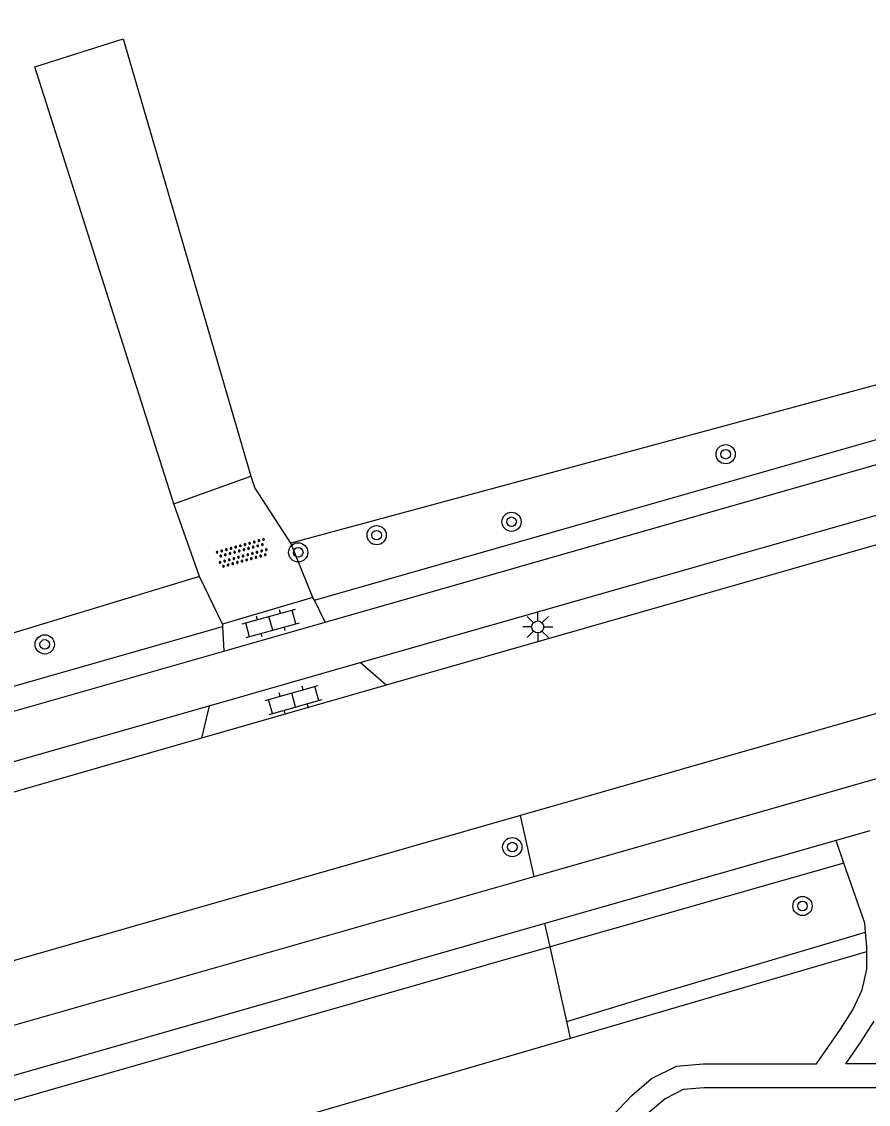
# Model space of a CAD drawing. Extents: x 124000 to 129000, y 395500 to 397503.
# Drawn here: x 128024.76 to 128059.99, y 395751.72 to 395796.81 of the extents above; entities that cross this region are included whole.
import ezdxf

# ---------------------------------------------------------------- set-up
doc = ezdxf.new("R2010")
doc.units = 0
for name, color, linetype in [('gg-afsc-draadraster', 7, 'Continuous'), ('gg-afsc-hekwerk', 7, 'Continuous'), ('gg-afsc-lijn draadraster', 7, 'Continuous'), ('gg-knt-onverhard', 7, 'Continuous'), ('gg-knt-verharding', 7, 'Continuous'), ('gt-grn-groengrens', 7, 'Continuous'), ('gt-grn-groengrens NZ', 7, 'Continuous'), ('gt-symb-boom', 7, 'Continuous'), ('gt-symb-klinker verharding', 7, 'Continuous'), ('gt-symb-lichtmast', 7, 'Continuous'), ('gt-symb-overige verharding', 7, 'Continuous')]:
    doc.layers.add(name, color=color, linetype=linetype)

# ---------------------------------------------------------------- blocks, each defined once
blk = doc.blocks.new('gt0-BOOM')
at = {"layer": 'gt-symb-boom'}
for radius in [0.4, 0.2]:
    blk.add_circle((0, 0), radius, dxfattribs=at)
blk = doc.blocks.new('gt0-LMAST')
at = {"layer": 'gt-symb-lichtmast'}
for p, q in [((-0.005, 0.246), (-0.005, 0.621)), ((-0.182, 0.173), (-0.447, 0.438)), ((0.172, 0.173), (0.437, 0.438)), ((-0.255, -0.004), (-0.63, -0.004)), ((-0.182, -0.181), (-0.447, -0.446)), ((-0.005, -0.254), (-0.005, -0.629)), ((0.437, -0.446), (0.172, -0.181)), ((0.245, -0.004), (0.62, -0.004))]:
    blk.add_line(p, q, dxfattribs=at)
blk.add_circle((-0.005, -0.004), 0.25, dxfattribs=at)
blk = doc.blocks.new('gt0-OVH')
at = {"layer": 'gt-symb-overige verharding'}
for points in [[(-0.972, 0.298), (-0.967, 0.308), (-0.965, 0.319), (-0.966, 0.33), (-0.971, 0.34), (-0.978, 0.348), (-0.988, 0.353), (-0.999, 0.355), (-1.01, 0.354), (-1.02, 0.349), (-1.028, 0.342), (-1.033, 0.332), (-1.035, 0.321), (-1.034, 0.31), (-1.029, 0.3), (-1.022, 0.292), (-1.012, 0.287), (-1.001, 0.285), (-0.99, 0.286), (-0.98, 0.291)], [(-0.872, 0.106), (-0.867, 0.116), (-0.865, 0.126), (-0.866, 0.137), (-0.871, 0.147), (-0.878, 0.156), (-0.888, 0.161), (-0.899, 0.163), (-0.91, 0.162), (-0.92, 0.157), (-0.928, 0.15), (-0.933, 0.14), (-0.935, 0.129), (-0.934, 0.118), (-0.929, 0.108), (-0.922, 0.1), (-0.912, 0.095), (-0.901, 0.092), (-0.89, 0.094), (-0.88, 0.098)], [(-0.772, 0.298), (-0.767, 0.308), (-0.765, 0.319), (-0.766, 0.33), (-0.771, 0.34), (-0.778, 0.348), (-0.788, 0.353), (-0.799, 0.355), (-0.81, 0.354), (-0.82, 0.349), (-0.828, 0.342), (-0.833, 0.332), (-0.835, 0.321), (-0.834, 0.31), (-0.829, 0.3), (-0.822, 0.292), (-0.812, 0.287), (-0.801, 0.285), (-0.79, 0.286), (-0.78, 0.291)], [(-0.672, 0.106), (-0.667, 0.116), (-0.665, 0.126), (-0.666, 0.137), (-0.671, 0.147), (-0.678, 0.156), (-0.688, 0.161), (-0.699, 0.163), (-0.71, 0.162), (-0.72, 0.157), (-0.728, 0.15), (-0.733, 0.14), (-0.735, 0.129), (-0.734, 0.118), (-0.729, 0.108), (-0.722, 0.1), (-0.712, 0.095), (-0.701, 0.092), (-0.69, 0.094), (-0.68, 0.098)], [(-0.572, 0.298), (-0.567, 0.308), (-0.565, 0.319), (-0.566, 0.33), (-0.571, 0.34), (-0.578, 0.348), (-0.588, 0.353), (-0.599, 0.355), (-0.61, 0.354), (-0.62, 0.349), (-0.628, 0.342), (-0.633, 0.332), (-0.635, 0.321), (-0.634, 0.31), (-0.629, 0.3), (-0.622, 0.292), (-0.612, 0.287), (-0.601, 0.285), (-0.59, 0.286), (-0.58, 0.291)], [(-0.472, 0.106), (-0.467, 0.116), (-0.465, 0.126), (-0.466, 0.137), (-0.471, 0.147), (-0.478, 0.156), (-0.488, 0.161), (-0.499, 0.163), (-0.51, 0.162), (-0.52, 0.157), (-0.528, 0.15), (-0.533, 0.14), (-0.535, 0.129), (-0.534, 0.118), (-0.529, 0.108), (-0.522, 0.1), (-0.512, 0.095), (-0.501, 0.092), (-0.49, 0.094), (-0.48, 0.098)], [(-0.372, 0.298), (-0.367, 0.308), (-0.365, 0.319), (-0.366, 0.33), (-0.371, 0.34), (-0.378, 0.348), (-0.388, 0.353), (-0.399, 0.355), (-0.41, 0.354), (-0.42, 0.349), (-0.428, 0.342), (-0.433, 0.332), (-0.435, 0.321), (-0.434, 0.31), (-0.429, 0.3), (-0.422, 0.292), (-0.412, 0.287), (-0.401, 0.285), (-0.39, 0.286), (-0.38, 0.291)], [(-0.272, 0.106), (-0.267, 0.116), (-0.265, 0.126), (-0.266, 0.137), (-0.271, 0.147), (-0.278, 0.156), (-0.288, 0.161), (-0.299, 0.163), (-0.31, 0.162), (-0.32, 0.157), (-0.328, 0.15), (-0.333, 0.14), (-0.335, 0.129), (-0.334, 0.118), (-0.329, 0.108), (-0.322, 0.1), (-0.312, 0.095), (-0.301, 0.092), (-0.29, 0.094), (-0.28, 0.098)], [(-0.172, 0.298), (-0.167, 0.308), (-0.165, 0.319), (-0.166, 0.33), (-0.171, 0.34), (-0.178, 0.348), (-0.188, 0.353), (-0.199, 0.355), (-0.21, 0.354), (-0.22, 0.349), (-0.228, 0.342), (-0.233, 0.332), (-0.235, 0.321), (-0.234, 0.31), (-0.229, 0.3), (-0.222, 0.292), (-0.212, 0.287), (-0.201, 0.285), (-0.19, 0.286), (-0.18, 0.291)], [(-0.072, 0.106), (-0.067, 0.116), (-0.065, 0.126), (-0.066, 0.137), (-0.071, 0.147), (-0.078, 0.156), (-0.088, 0.161), (-0.099, 0.163), (-0.11, 0.162), (-0.12, 0.157), (-0.128, 0.15), (-0.133, 0.14), (-0.135, 0.129), (-0.134, 0.118), (-0.129, 0.108), (-0.122, 0.1), (-0.112, 0.095), (-0.101, 0.092), (-0.09, 0.094), (-0.08, 0.098)], [(0.028, 0.298), (0.033, 0.308), (0.035, 0.319), (0.034, 0.33), (0.029, 0.34), (0.022, 0.348), (0.012, 0.353), (0.001, 0.355), (-0.01, 0.354), (-0.02, 0.349), (-0.028, 0.342), (-0.033, 0.332), (-0.035, 0.321), (-0.034, 0.31), (-0.029, 0.3), (-0.022, 0.292), (-0.012, 0.287), (-0.001, 0.285), (0.01, 0.286), (0.02, 0.291)], [(0.128, 0.106), (0.133, 0.116), (0.135, 0.126), (0.134, 0.137), (0.129, 0.147), (0.122, 0.156), (0.112, 0.161), (0.101, 0.163), (0.09, 0.162), (0.08, 0.157), (0.072, 0.15), (0.067, 0.14), (0.065, 0.129), (0.066, 0.118), (0.071, 0.108), (0.078, 0.1), (0.088, 0.095), (0.099, 0.092), (0.11, 0.094), (0.12, 0.098)], [(0.228, 0.298), (0.233, 0.308), (0.235, 0.319), (0.234, 0.33), (0.229, 0.34), (0.222, 0.348), (0.212, 0.353), (0.201, 0.355), (0.19, 0.354), (0.18, 0.349), (0.172, 0.342), (0.167, 0.332), (0.165, 0.321), (0.166, 0.31), (0.171, 0.3), (0.178, 0.292), (0.188, 0.287), (0.199, 0.285), (0.21, 0.286), (0.22, 0.291)], [(0.328, 0.106), (0.333, 0.116), (0.335, 0.126), (0.334, 0.137), (0.329, 0.147), (0.322, 0.156), (0.312, 0.161), (0.301, 0.163), (0.29, 0.162), (0.28, 0.157), (0.272, 0.15), (0.267, 0.14), (0.265, 0.129), (0.266, 0.118), (0.271, 0.108), (0.278, 0.1), (0.288, 0.095), (0.299, 0.092), (0.31, 0.094), (0.32, 0.098)], [(0.428, 0.298), (0.433, 0.308), (0.435, 0.319), (0.434, 0.33), (0.429, 0.34), (0.422, 0.348), (0.412, 0.353), (0.401, 0.355), (0.39, 0.354), (0.38, 0.349), (0.372, 0.342), (0.367, 0.332), (0.365, 0.321), (0.366, 0.31), (0.371, 0.3), (0.378, 0.292), (0.388, 0.287), (0.399, 0.285), (0.41, 0.286), (0.42, 0.291)], [(0.528, 0.106), (0.533, 0.116), (0.535, 0.126), (0.534, 0.137), (0.529, 0.147), (0.522, 0.156), (0.512, 0.161), (0.501, 0.163), (0.49, 0.162), (0.48, 0.157), (0.472, 0.15), (0.467, 0.14), (0.465, 0.129), (0.466, 0.118), (0.471, 0.108), (0.478, 0.1), (0.488, 0.095), (0.499, 0.092), (0.51, 0.094), (0.52, 0.098)], [(0.628, 0.298), (0.633, 0.308), (0.635, 0.319), (0.634, 0.33), (0.629, 0.34), (0.622, 0.348), (0.612, 0.353), (0.601, 0.355), (0.59, 0.354), (0.58, 0.349), (0.572, 0.342), (0.567, 0.332), (0.565, 0.321), (0.566, 0.31), (0.571, 0.3), (0.578, 0.292), (0.588, 0.287), (0.599, 0.285), (0.61, 0.286), (0.62, 0.291)], [(0.728, 0.106), (0.733, 0.116), (0.735, 0.126), (0.734, 0.137), (0.729, 0.147), (0.722, 0.156), (0.712, 0.161), (0.701, 0.163), (0.69, 0.162), (0.68, 0.157), (0.672, 0.15), (0.667, 0.14), (0.665, 0.129), (0.666, 0.118), (0.671, 0.108), (0.678, 0.1), (0.688, 0.095), (0.699, 0.092), (0.71, 0.094), (0.72, 0.098)], [(0.828, 0.298), (0.833, 0.308), (0.835, 0.319), (0.834, 0.33), (0.829, 0.34), (0.822, 0.348), (0.812, 0.353), (0.801, 0.355), (0.79, 0.354), (0.78, 0.349), (0.772, 0.342), (0.767, 0.332), (0.765, 0.321), (0.766, 0.31), (0.771, 0.3), (0.778, 0.292), (0.788, 0.287), (0.799, 0.285), (0.81, 0.286), (0.82, 0.291)], [(0.928, 0.106), (0.933, 0.116), (0.935, 0.126), (0.934, 0.137), (0.929, 0.147), (0.922, 0.156), (0.912, 0.161), (0.901, 0.163), (0.89, 0.162), (0.88, 0.157), (0.872, 0.15), (0.867, 0.14), (0.865, 0.129), (0.866, 0.118), (0.871, 0.108), (0.878, 0.1), (0.888, 0.095), (0.899, 0.092), (0.91, 0.094), (0.92, 0.098)], [(1.028, 0.298), (1.033, 0.308), (1.035, 0.319), (1.034, 0.33), (1.029, 0.34), (1.022, 0.348), (1.012, 0.353), (1.001, 0.355), (0.99, 0.354), (0.98, 0.349), (0.972, 0.342), (0.967, 0.332), (0.965, 0.321), (0.966, 0.31), (0.971, 0.3), (0.978, 0.292), (0.988, 0.287), (0.999, 0.285), (1.01, 0.286), (1.02, 0.291)], [(-0.972, -0.142), (-0.967, -0.132), (-0.965, -0.121), (-0.966, -0.11), (-0.971, -0.1), (-0.978, -0.092), (-0.988, -0.087), (-0.999, -0.085), (-1.01, -0.086), (-1.02, -0.091), (-1.028, -0.098), (-1.033, -0.108), (-1.035, -0.119), (-1.034, -0.13), (-1.029, -0.14), (-1.022, -0.148), (-1.012, -0.153), (-1.001, -0.155), (-0.99, -0.154), (-0.98, -0.149)], [(-0.872, -0.334), (-0.867, -0.324), (-0.865, -0.314), (-0.866, -0.303), (-0.871, -0.293), (-0.878, -0.284), (-0.888, -0.279), (-0.899, -0.277), (-0.91, -0.278), (-0.92, -0.283), (-0.928, -0.29), (-0.933, -0.3), (-0.935, -0.311), (-0.934, -0.322), (-0.929, -0.332), (-0.922, -0.34), (-0.912, -0.345), (-0.901, -0.348), (-0.89, -0.346), (-0.88, -0.342)], [(-0.772, -0.142), (-0.767, -0.132), (-0.765, -0.121), (-0.766, -0.11), (-0.771, -0.1), (-0.778, -0.092), (-0.788, -0.087), (-0.799, -0.085), (-0.81, -0.086), (-0.82, -0.091), (-0.828, -0.098), (-0.833, -0.108), (-0.835, -0.119), (-0.834, -0.13), (-0.829, -0.14), (-0.822, -0.148), (-0.812, -0.153), (-0.801, -0.155), (-0.79, -0.154), (-0.78, -0.149)], [(-0.672, -0.334), (-0.667, -0.324), (-0.665, -0.314), (-0.666, -0.303), (-0.671, -0.293), (-0.678, -0.284), (-0.688, -0.279), (-0.699, -0.277), (-0.71, -0.278), (-0.72, -0.283), (-0.728, -0.29), (-0.733, -0.3), (-0.735, -0.311), (-0.734, -0.322), (-0.729, -0.332), (-0.722, -0.34), (-0.712, -0.345), (-0.701, -0.348), (-0.69, -0.346), (-0.68, -0.342)], [(-0.572, -0.142), (-0.567, -0.132), (-0.565, -0.121), (-0.566, -0.11), (-0.571, -0.1), (-0.578, -0.092), (-0.588, -0.087), (-0.599, -0.085), (-0.61, -0.086), (-0.62, -0.091), (-0.628, -0.098), (-0.633, -0.108), (-0.635, -0.119), (-0.634, -0.13), (-0.629, -0.14), (-0.622, -0.148), (-0.612, -0.153), (-0.601, -0.155), (-0.59, -0.154), (-0.58, -0.149)], [(-0.472, -0.334), (-0.467, -0.324), (-0.465, -0.314), (-0.466, -0.303), (-0.471, -0.293), (-0.478, -0.284), (-0.488, -0.279), (-0.499, -0.277), (-0.51, -0.278), (-0.52, -0.283), (-0.528, -0.29), (-0.533, -0.3), (-0.535, -0.311), (-0.534, -0.322), (-0.529, -0.332), (-0.522, -0.34), (-0.512, -0.345), (-0.501, -0.348), (-0.49, -0.346), (-0.48, -0.342)], [(-0.372, -0.142), (-0.367, -0.132), (-0.365, -0.121), (-0.366, -0.11), (-0.371, -0.1), (-0.378, -0.092), (-0.388, -0.087), (-0.399, -0.085), (-0.41, -0.086), (-0.42, -0.091), (-0.428, -0.098), (-0.433, -0.108), (-0.435, -0.119), (-0.434, -0.13), (-0.429, -0.14), (-0.422, -0.148), (-0.412, -0.153), (-0.401, -0.155), (-0.39, -0.154), (-0.38, -0.149)], [(-0.272, -0.334), (-0.267, -0.324), (-0.265, -0.314), (-0.266, -0.303), (-0.271, -0.293), (-0.278, -0.284), (-0.288, -0.279), (-0.299, -0.277), (-0.31, -0.278), (-0.32, -0.283), (-0.328, -0.29), (-0.333, -0.3), (-0.335, -0.311), (-0.334, -0.322), (-0.329, -0.332), (-0.322, -0.34), (-0.312, -0.345), (-0.301, -0.348), (-0.29, -0.346), (-0.28, -0.342)], [(-0.172, -0.142), (-0.167, -0.132), (-0.165, -0.121), (-0.166, -0.11), (-0.171, -0.1), (-0.178, -0.092), (-0.188, -0.087), (-0.199, -0.085), (-0.21, -0.086), (-0.22, -0.091), (-0.228, -0.098), (-0.233, -0.108), (-0.235, -0.119), (-0.234, -0.13), (-0.229, -0.14), (-0.222, -0.148), (-0.212, -0.153), (-0.201, -0.155), (-0.19, -0.154), (-0.18, -0.149)], [(-0.072, -0.334), (-0.067, -0.324), (-0.065, -0.314), (-0.066, -0.303), (-0.071, -0.293), (-0.078, -0.284), (-0.088, -0.279), (-0.099, -0.277), (-0.11, -0.278), (-0.12, -0.283), (-0.128, -0.29), (-0.133, -0.3), (-0.135, -0.311), (-0.134, -0.322), (-0.129, -0.332), (-0.122, -0.34), (-0.112, -0.345), (-0.101, -0.348), (-0.09, -0.346), (-0.08, -0.342)], [(0.028, -0.142), (0.033, -0.132), (0.035, -0.121), (0.034, -0.11), (0.029, -0.1), (0.022, -0.092), (0.012, -0.087), (0.001, -0.085), (-0.01, -0.086), (-0.02, -0.091), (-0.028, -0.098), (-0.033, -0.108), (-0.035, -0.119), (-0.034, -0.13), (-0.029, -0.14), (-0.022, -0.148), (-0.012, -0.153), (-0.001, -0.155), (0.01, -0.154), (0.02, -0.149)], [(0.128, -0.334), (0.133, -0.324), (0.135, -0.314), (0.134, -0.303), (0.129, -0.293), (0.122, -0.284), (0.112, -0.279), (0.101, -0.277), (0.09, -0.278), (0.08, -0.283), (0.072, -0.29), (0.067, -0.3), (0.065, -0.311), (0.066, -0.322), (0.071, -0.332), (0.078, -0.34), (0.088, -0.345), (0.099, -0.348), (0.11, -0.346), (0.12, -0.342)], [(0.228, -0.142), (0.233, -0.132), (0.235, -0.121), (0.234, -0.11), (0.229, -0.1), (0.222, -0.092), (0.212, -0.087), (0.201, -0.085), (0.19, -0.086), (0.18, -0.091), (0.172, -0.098), (0.167, -0.108), (0.165, -0.119), (0.166, -0.13), (0.171, -0.14), (0.178, -0.148), (0.188, -0.153), (0.199, -0.155), (0.21, -0.154), (0.22, -0.149)], [(0.328, -0.334), (0.333, -0.324), (0.335, -0.314), (0.334, -0.303), (0.329, -0.293), (0.322, -0.284), (0.312, -0.279), (0.301, -0.277), (0.29, -0.278), (0.28, -0.283), (0.272, -0.29), (0.267, -0.3), (0.265, -0.311), (0.266, -0.322), (0.271, -0.332), (0.278, -0.34), (0.288, -0.345), (0.299, -0.348), (0.31, -0.346), (0.32, -0.342)], [(0.428, -0.142), (0.433, -0.132), (0.435, -0.121), (0.434, -0.11), (0.429, -0.1), (0.422, -0.092), (0.412, -0.087), (0.401, -0.085), (0.39, -0.086), (0.38, -0.091), (0.372, -0.098), (0.367, -0.108), (0.365, -0.119), (0.366, -0.13), (0.371, -0.14), (0.378, -0.148), (0.388, -0.153), (0.399, -0.155), (0.41, -0.154), (0.42, -0.149)], [(0.528, -0.334), (0.533, -0.324), (0.535, -0.314), (0.534, -0.303), (0.529, -0.293), (0.522, -0.284), (0.512, -0.279), (0.501, -0.277), (0.49, -0.278), (0.48, -0.283), (0.472, -0.29), (0.467, -0.3), (0.465, -0.311), (0.466, -0.322), (0.471, -0.332), (0.478, -0.34), (0.488, -0.345), (0.499, -0.348), (0.51, -0.346), (0.52, -0.342)], [(0.628, -0.142), (0.633, -0.132), (0.635, -0.121), (0.634, -0.11), (0.629, -0.1), (0.622, -0.092), (0.612, -0.087), (0.601, -0.085), (0.59, -0.086), (0.58, -0.091), (0.572, -0.098), (0.567, -0.108), (0.565, -0.119), (0.566, -0.13), (0.571, -0.14), (0.578, -0.148), (0.588, -0.153), (0.599, -0.155), (0.61, -0.154), (0.62, -0.149)], [(0.728, -0.334), (0.733, -0.324), (0.735, -0.314), (0.734, -0.303), (0.729, -0.293), (0.722, -0.284), (0.712, -0.279), (0.701, -0.277), (0.69, -0.278), (0.68, -0.283), (0.672, -0.29), (0.667, -0.3), (0.665, -0.311), (0.666, -0.322), (0.671, -0.332), (0.678, -0.34), (0.688, -0.345), (0.699, -0.348), (0.71, -0.346), (0.72, -0.342)], [(0.828, -0.142), (0.833, -0.132), (0.835, -0.121), (0.834, -0.11), (0.829, -0.1), (0.822, -0.092), (0.812, -0.087), (0.801, -0.085), (0.79, -0.086), (0.78, -0.091), (0.772, -0.098), (0.767, -0.108), (0.765, -0.119), (0.766, -0.13), (0.771, -0.14), (0.778, -0.148), (0.788, -0.153), (0.799, -0.155), (0.81, -0.154), (0.82, -0.149)], [(0.928, -0.334), (0.933, -0.324), (0.935, -0.314), (0.934, -0.303), (0.929, -0.293), (0.922, -0.284), (0.912, -0.279), (0.901, -0.277), (0.89, -0.278), (0.88, -0.283), (0.872, -0.29), (0.867, -0.3), (0.865, -0.311), (0.866, -0.322), (0.871, -0.332), (0.878, -0.34), (0.888, -0.345), (0.899, -0.348), (0.91, -0.346), (0.92, -0.342)], [(1.028, -0.142), (1.033, -0.132), (1.035, -0.121), (1.034, -0.11), (1.029, -0.1), (1.022, -0.092), (1.012, -0.087), (1.001, -0.085), (0.99, -0.086), (0.98, -0.091), (0.972, -0.098), (0.967, -0.108), (0.965, -0.119), (0.966, -0.13), (0.971, -0.14), (0.978, -0.148), (0.988, -0.153), (0.999, -0.155), (1.01, -0.154), (1.02, -0.149)]]:
    blk.add_lwpolyline(points, close=True, dxfattribs=at)
blk = doc.blocks.new('gt0-KL1')
at = {"layer": 'gt-symb-klinker verharding'}
for p, q in [((-1.15, 0.3), (1.15, 0.3)), ((-1, -0.3), (-1, 0.3)), ((-0.5, 0.3), (-0.5, 0.45)), ((0, -0.3), (0, 0.3)), ((0.5, 0.3), (0.5, 0.45)), ((1, -0.3), (1, 0.3)), ((-1.15, -0.3), (1.15, -0.3)), ((-0.5, -0.45), (-0.5, -0.3)), ((0.5, -0.45), (0.5, -0.3))]:
    blk.add_line(p, q, dxfattribs=at)

msp = doc.modelspace()

# ---------------------------------------------------------------- linework, layer by layer
at = {"layer": 'gg-afsc-draadraster'}
for p, q in [((128084.959, 395788.351), (128035.949, 395775.096)), ((128035.949, 395775.096), (128034.443, 395777.429)), ((128032.151, 395773.704), (127999.065, 395763.662))]:
    msp.add_line(p, q, dxfattribs=at)
at = {"layer": 'gg-afsc-hekwerk'}
for p, q in [((128031.091, 395776.735), (128034.29, 395777.885)), ((128034.29, 395777.885), (128034.443, 395777.429)), ((128032.151, 395773.704), (128031.091, 395776.735))]:
    msp.add_line(p, q, dxfattribs=at)
msp.add_lwpolyline([(128032.151, 395773.704), (128031.091, 395776.735), (128034.29, 395777.885), (128034.443, 395777.429)], dxfattribs=at)
at = {"layer": 'gg-afsc-lijn draadraster'}
for p, q in [((128084.959, 395788.351), (128035.949, 395775.096)), ((128035.949, 395775.096), (128034.443, 395777.429)), ((128032.151, 395773.704), (127999.065, 395763.662))]:
    msp.add_line(p, q, dxfattribs=at)
at = {"layer": 'gg-knt-onverhard'}
for p, q in [((128036.877, 395772.834), (128035.949, 395775.096)), ((128033.108, 395771.716), (128032.151, 395773.704)), ((128058.972, 395761.764), (128058.642, 395762.71))]:
    msp.add_line(p, q, dxfattribs=at)
for points in [[(128031.091, 395776.735), (128025.307, 395794.924), (128028.985, 395796.094), (128034.29, 395777.885)], [(128059.873, 395758.892), (128059.845, 395759.262), (128058.972, 395761.764)], [(128059.921, 395758.085), (128059.92, 395758.283), (128059.873, 395758.892)], [(128048.763, 395750.629), (128050.142, 395752.086), (128050.966, 395752.794), (128051.999, 395753.313), (128053.111, 395753.416), (128057.83, 395753.416), (128058.829, 395754.855), (128059.344, 395755.664), (128059.734, 395756.488), (128059.923, 395757.356), (128059.921, 395758.085)], [(128068.824, 395753.416), (128059.048, 395753.416), (128059.662, 395754.302), (128060.221, 395755.18)], [(128068.831, 395752.416), (128053.158, 395752.416), (128052.279, 395752.334), (128051.525, 395751.955), (128050.831, 395751.36)]]:
    msp.add_lwpolyline(points, dxfattribs=at)
at = {"layer": 'gg-knt-verharding'}
for p, q in [((128037.385, 395771.803), (128083.685, 395785.051)), ((128038.839, 395770.117), (128084.767, 395783.255)), ((128085.384, 395782.214), (128039.925, 395769.174)), ((128036.877, 395772.834), (128033.108, 395771.716)), ((128036.936, 395772.715), (128036.877, 395772.834)), ((128037.385, 395771.803), (128036.936, 395772.715)), ((128033.108, 395771.716), (128033.114, 395771.62)), ((128033.173, 395770.597), (128037.385, 395771.803)), ((128033.114, 395771.62), (128033.173, 395770.597)), ((128000, 395761.105), (128033.173, 395770.597)), ((128032.556, 395768.319), (128038.839, 395770.117)), ((128039.925, 395769.174), (128038.839, 395770.117)), ((128039.925, 395769.174), (128032.244, 395766.971)), ((128002.501, 395759.723), (128032.556, 395768.319)), ((128032.556, 395768.319), (128032.244, 395766.971)), ((128032.244, 395766.971), (128004.135, 395758.907)), ((128060.047, 395763.111), (128058.642, 395762.71)), ((128058.642, 395762.71), (128046.527, 395759.254))]:
    msp.add_line(p, q, dxfattribs=at)
for points in [[(128239.964, 395819.846), (128175.59, 395801.04), (128045.514, 395763.746)], [(128046.077, 395761.21), (128121.927, 395782.926), (128136.973, 395787.254), (128171.309, 395797.055), (128204.975, 395806.856), (128239.102, 395817.027), (128240.662, 395817.511)], [(128045.514, 395763.746), (127968.1, 395741.55), (127831.64, 395702.64), (127795.636, 395692.33)], [(127795.209, 395689.976), (127803.681, 395692.404), (127810.635, 395694.364), (127817.471, 395696.105), (127824.263, 395697.872), (127830.684, 395699.643), (127943.988, 395732.057), (127979.56, 395742.189), (128046.077, 395761.21)], [(128046.527, 395759.254), (127980.17, 395740.235), (127908.746, 395719.889), (127873.12, 395709.694), (127838.237, 395699.672), (127831.398, 395697.732), (127824.819, 395695.949), (127817.97, 395694.216), (127811.332, 395692.444), (127795.741, 395688.036)]]:
    msp.add_lwpolyline(points, dxfattribs=at)
at = {"layer": 'gt-grn-groengrens'}
for p, q in [((128046.077, 395761.21), (128045.514, 395763.746)), ((128046.744, 395758.276), (128046.527, 395759.254)), ((128047.434, 395755.174), (128046.744, 395758.276)), ((128047.587, 395754.484), (128059.921, 395758.085)), ((128047.587, 395754.484), (128047.434, 395755.174)), ((128031.298, 395749.728), (128047.587, 395754.484))]:
    msp.add_line(p, q, dxfattribs=at)
msp.add_lwpolyline([(128047.434, 395755.174), (128049.898, 395755.917), (128050.696, 395756.172), (128059.873, 395758.892)], dxfattribs=at)
at = {"layer": 'gt-grn-groengrens NZ'}
for p, q in [((128036.936, 395772.715), (128083.41, 395786.012)), ((127999.577, 395762.024), (128033.114, 395771.62)), ((128058.972, 395761.764), (128046.744, 395758.276))]:
    msp.add_line(p, q, dxfattribs=at)
msp.add_lwpolyline([(128046.744, 395758.276), (127980.445, 395739.273), (127909.021, 395718.927), (127873.396, 395708.733), (127838.512, 395698.71), (127831.665, 395696.768), (127825.072, 395694.982), (127818.222, 395693.248), (127813.338, 395691.944)], dxfattribs=at)

# ---------------------------------------------------------------- block references
at = {"layer": 'gt-symb-boom'}
for p in [(128054.047, 395778.796), (128045.14, 395775.982), (128039.526, 395775.424), (128036.262, 395774.708), (128025.716, 395770.876), (128045.17, 395762.434), (128057.245, 395759.982)]:
    msp.add_blockref('gt0-BOOM', p, dxfattribs=at)
at = {"layer": 'gt-symb-klinker verharding'}
for p, rotation in [((128035.125, 395771.752), 15.370725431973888), ((128036.073, 395768.563), 15.787947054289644)]:
    msp.add_blockref('gt0-KL1', p, dxfattribs=dict(at, rotation=rotation))
at = {"layer": 'gt-symb-lichtmast'}
msp.add_blockref('gt0-LMAST', (128046.234, 395771.605), dxfattribs=at)
at = {"layer": 'gt-symb-overige verharding', "rotation": 15.370725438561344}
msp.add_blockref('gt0-OVH', (128033.939, 395774.672), dxfattribs=at)

doc.saveas('drawing.dxf')
